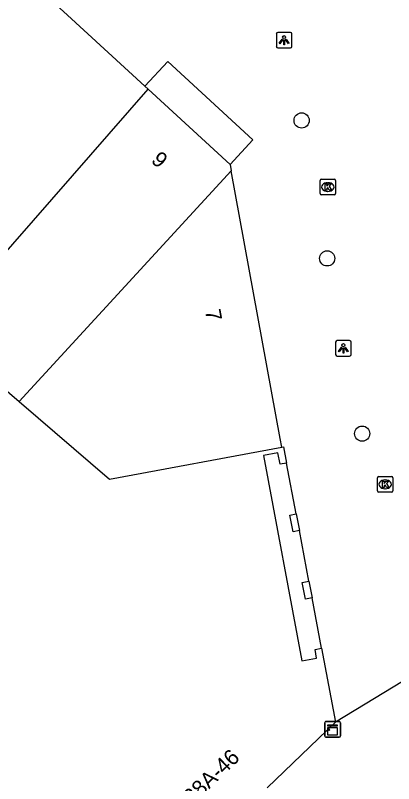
# Model space of a CAD drawing. Extents: x 161087 to 161922, y 382574 to 383873.
# Drawn here: x 161429.77 to 161454.07, y 383524.92 to 383574.33 of the extents above; entities that cross this region are included whole.
import ezdxf

# ---------------------------------------------------------------- set-up
doc = ezdxf.new("R2010")
doc.units = 0
for name, color, linetype in [('IMGEO_Boom', 7, 'Continuous'), ('IMGEO_Kast', 7, 'Continuous'), ('IMGEO_Kolk', 7, 'Continuous'), ('IMGEO_Lichtpunt', 7, 'Continuous'), ('IMGEO_Pand', 7, 'Continuous'), ('IMGEO_Pand_nummerreeks', 7, 'Continuous'), ('IMGEO_Pand_overbouw', 7, 'Continuous'), ('IMGEO_Voetpad_open', 7, 'Continuous')]:
    doc.layers.add(name, color=color, linetype=linetype)

msp = doc.modelspace()

# ---------------------------------------------------------------- linework, layer by layer
at = {"layer": 'IMGEO_Boom'}
for centre in [(161448.159, 383567.572), (161449.798, 383558.701), (161452.046, 383547.43)]:
    msp.add_circle(centre, 0.489, dxfattribs=at)
at = {"layer": 'IMGEO_Kast'}
for p, q in [((161449.649, 383527.991), (161449.649, 383528.832)), ((161449.649, 383528.832), (161449.649, 383527.991)), ((161449.724, 383528.916), (161450.565, 383528.916)), ((161450.565, 383528.916), (161449.724, 383528.916)), ((161450.649, 383528.841), (161450.649, 383528)), ((161450.649, 383528), (161450.649, 383528.841)), ((161450.574, 383527.916), (161449.733, 383527.916)), ((161449.733, 383527.916), (161450.574, 383527.916))]:
    msp.add_line(p, q, dxfattribs=at)
for points in [[(161449.844, 383528.706), (161450.444, 383528.706), (161450.444, 383528.621), (161449.844, 383528.621), (161449.844, 383528.706)], [(161449.844, 383528.531), (161450.444, 383528.531), (161450.444, 383528.042), (161449.844, 383528.042), (161449.844, 383528.531)]]:
    msp.add_lwpolyline(points, dxfattribs=at)
msp.add_circle((161449.928, 383528.38), 0.0377, dxfattribs=at)
for centre, start, end in [((161449.727, 383528.838), 92.4484, 184.2845), ((161449.727, 383528.838), 92.4484, 184.2845), ((161450.571, 383528.838), 2.4484, 94.2845), ((161450.571, 383528.838), 2.4484, 94.2845), ((161449.727, 383527.994), 182.4484, 274.2845), ((161449.727, 383527.994), 182.4484, 274.2845), ((161450.571, 383527.994), 272.4484, 4.2845), ((161450.571, 383527.994), 272.4484, 4.2845)]:
    msp.add_arc(centre, 0.0779, start, end, dxfattribs=at)
at = {"layer": 'IMGEO_Kolk'}
for p, q in [((161449.339, 383562.863), (161449.339, 383563.715)), ((161449.414, 383563.789), (161450.266, 383563.789)), ((161449.827, 383563.569), (161449.852, 383563.569)), ((161450.34, 383563.715), (161450.34, 383562.863)), ((161450.266, 383562.789), (161449.414, 383562.789)), ((161449.85, 383563.009), (161449.825, 383563.009)), ((161453.023, 383543.744), (161453.023, 383544.596)), ((161453.098, 383544.67), (161453.95, 383544.67)), ((161453.511, 383544.45), (161453.536, 383544.45)), ((161454.024, 383544.596), (161454.024, 383543.744)), ((161453.534, 383543.89), (161453.509, 383543.89)), ((161453.95, 383543.67), (161453.098, 383543.67))]:
    msp.add_line(p, q, dxfattribs=at)
for points in [[(161449.339, 383562.863), (161449.339, 383563.715)], [(161449.414, 383563.789), (161450.266, 383563.789)], [(161450.34, 383563.715), (161450.34, 383562.863)], [(161449.66, 383563.489), (161449.783, 383563.489), (161449.783, 383563.338), (161449.913, 383563.489), (161450.077, 383563.489), (161449.931, 383563.338), (161450.084, 383563.089), (161449.932, 383563.089), (161449.847, 383563.253), (161449.783, 383563.186), (161449.783, 383563.089), (161449.66, 383563.089), (161449.66, 383563.489)], [(161450.266, 383562.789), (161449.414, 383562.789)], [(161453.023, 383543.744), (161453.023, 383544.596)], [(161453.098, 383544.67), (161453.95, 383544.67)], [(161453.344, 383544.37), (161453.467, 383544.37), (161453.467, 383544.219), (161453.597, 383544.37), (161453.761, 383544.37), (161453.615, 383544.219), (161453.768, 383543.97), (161453.616, 383543.97), (161453.531, 383544.134), (161453.467, 383544.067), (161453.467, 383543.97), (161453.344, 383543.97), (161453.344, 383544.37)], [(161454.024, 383544.596), (161454.024, 383543.744)], [(161453.95, 383543.67), (161453.098, 383543.67)]]:
    msp.add_lwpolyline(points, dxfattribs=at)
for centre, start, end in [((161449.416, 383563.713), 91.552, 178.448), ((161449.416, 383563.713), 91.552, 178.448), ((161450.264, 383563.713), 1.552, 88.448), ((161450.264, 383563.713), 1.552, 88.448), ((161449.416, 383562.865), 181.552, 268.448), ((161449.416, 383562.865), 181.552, 268.448), ((161450.264, 383562.865), 271.552, 358.448), ((161450.264, 383562.865), 271.552, 358.448), ((161453.1, 383544.594), 91.552, 178.448), ((161453.1, 383544.594), 91.552, 178.448), ((161453.948, 383544.594), 1.552, 88.448), ((161453.948, 383544.594), 1.552, 88.448), ((161453.1, 383543.746), 181.552, 268.448), ((161453.1, 383543.746), 181.552, 268.448), ((161453.948, 383543.746), 271.552, 358.448), ((161453.948, 383543.746), 271.552, 358.448)]:
    msp.add_arc(centre, 0.0765, start, end, dxfattribs=at)
for centre, major_axis, ratio, start_param, end_param in [((161449.826, 383563.289), (-0.387, 0.002), 0.722429, 4.712389, 7.853982), ((161449.851, 383563.289), (-0.39, 0.002), 0.717154, 1.570796, 4.712389), ((161453.51, 383544.17), (-0.387, 0.002), 0.722429, 4.712389, 7.853982), ((161453.535, 383544.17), (-0.39, 0.002), 0.717154, 1.570796, 4.712389)]:
    msp.add_ellipse(centre, major_axis=major_axis, ratio=ratio, start_param=start_param, end_param=end_param, dxfattribs=at)
at = {"layer": 'IMGEO_Lichtpunt'}
for p, q in [((161446.534, 383573.133), (161446.534, 383572.326)), ((161446.534, 383573.133), (161446.534, 383572.326)), ((161447.436, 383573.228), (161446.628, 383573.228)), ((161447.436, 383573.228), (161446.628, 383573.228)), ((161447.53, 383572.326), (161447.53, 383573.133)), ((161447.53, 383572.326), (161447.53, 383573.133)), ((161446.628, 383572.232), (161447.436, 383572.232)), ((161446.628, 383572.232), (161447.436, 383572.232)), ((161450.34, 383553.319), (161450.34, 383552.512)), ((161450.34, 383553.319), (161450.34, 383552.512)), ((161451.242, 383553.414), (161450.434, 383553.414)), ((161451.242, 383553.414), (161450.434, 383553.414)), ((161451.336, 383552.512), (161451.336, 383553.319)), ((161451.336, 383552.512), (161451.336, 383553.319)), ((161450.434, 383552.418), (161451.242, 383552.418)), ((161450.434, 383552.418), (161451.242, 383552.418))]:
    msp.add_line(p, q, dxfattribs=at)
for points in [[(161446.908, 383572.797), (161446.947, 383572.769), (161446.759, 383572.507), (161446.721, 383572.534), (161446.908, 383572.797)], [(161447.01, 383572.749), (161447.057, 383572.749), (161447.057, 383572.427), (161447.01, 383572.427), (161447.01, 383572.749)], [(161447.12, 383572.769), (161447.158, 383572.796), (161447.345, 383572.534), (161447.306, 383572.506), (161447.12, 383572.769)], [(161450.714, 383552.983), (161450.753, 383552.955), (161450.565, 383552.693), (161450.527, 383552.72), (161450.714, 383552.983)], [(161450.816, 383552.935), (161450.863, 383552.935), (161450.863, 383552.613), (161450.816, 383552.613), (161450.816, 383552.935)], [(161450.926, 383552.955), (161450.964, 383552.982), (161451.151, 383552.72), (161451.112, 383552.692), (161450.926, 383552.955)]]:
    msp.add_lwpolyline(points, dxfattribs=at)
for centre in [(161447.033, 383572.931), (161450.839, 383553.117)]:
    msp.add_circle(centre, 0.0994, dxfattribs=at)
for centre, start, end in [((161446.628, 383573.133), 90, 180), ((161446.628, 383573.133), 90, 180), ((161447.436, 383573.133), 0, 90), ((161447.436, 383573.133), 0, 90), ((161446.628, 383572.326), 180, 270), ((161446.628, 383572.326), 180, 270), ((161447.436, 383572.326), 270, 0), ((161447.436, 383572.326), 270, 360), ((161450.434, 383553.319), 90, 180), ((161450.434, 383553.319), 90, 180), ((161451.242, 383553.319), 0, 90), ((161451.242, 383553.319), 0, 90), ((161450.434, 383552.512), 180, 270), ((161450.434, 383552.512), 180, 270), ((161451.242, 383552.512), 270, 0), ((161451.242, 383552.512), 270, 360)]:
    msp.add_arc(centre, 0.0946, start, end, dxfattribs=at)
at = {"layer": 'IMGEO_Pand'}
for points in [[(161423.82, 383582.874), (161427.84, 383579.182), (161428.675, 383578.416), (161432.148, 383575.227), (161433.116, 383574.338), (161438.093, 383569.768)], [(161424.727, 383554.036), (161438.301, 383569.576)], [(161438.093, 383569.768), (161438.301, 383569.576)], [(161438.301, 383569.576), (161443.563, 383564.745)], [(161443.563, 383564.745), (161443.639, 383564.329)], [(161443.639, 383564.329), (161430.01, 383549.491)], [(161446.886, 383546.567), (161446.787, 383547.107), (161443.639, 383564.329)], [(161424.727, 383554.036), (161430.01, 383549.491)], [(161430.01, 383549.491), (161435.819, 383544.494), (161446.886, 383546.567)], [(161446.886, 383546.567), (161446.995, 383546.587), (161447.196, 383545.536), (161446.774, 383545.457), (161446.634, 383546.192), (161445.701, 383546.016), (161448.179, 383532.82), (161449.121, 383532.997), (161449.017, 383533.546), (161449.439, 383533.625), (161450.34, 383528.873)], [(161448.026, 383541.21), (161447.608, 383541.124), (161447.39, 383542.184), (161447.808, 383542.268), (161448.026, 383541.21)], [(161448.622, 383537.943), (161448.827, 383536.874), (161448.406, 383536.792), (161448.2, 383537.862), (161448.622, 383537.943)], [(161450.34, 383528.873), (161445.951, 383524.65)]]:
    msp.add_lwpolyline(points, dxfattribs=at)
at = {"layer": 'IMGEO_Pand_overbouw'}
msp.add_lwpolyline([(161447.196, 383545.536), (161446.774, 383545.457), (161446.634, 383546.192), (161445.701, 383546.016), (161448.179, 383532.82), (161449.121, 383532.997), (161449.017, 383533.546), (161449.439, 383533.625), (161448.827, 383536.874), (161448.406, 383536.792), (161448.2, 383537.862), (161448.622, 383537.943), (161448.026, 383541.21), (161447.608, 383541.124), (161447.39, 383542.184), (161447.808, 383542.268)], close=True, dxfattribs=at)
at = {"layer": 'IMGEO_Voetpad_open'}
for points in [[(161438.093, 383569.768), (161439.57, 383571.363), (161445.019, 383566.318), (161443.563, 383564.745)], [(161473.977, 383543.233), (161450.34, 383528.873)]]:
    msp.add_lwpolyline(points, dxfattribs=at)

# ---------------------------------------------------------------- texts
at = {"layer": 'IMGEO_Pand_nummerreeks'}
for s, rotation, p in [('9', 318.0666, (161438.435, 383564.932)), ('7', 280.3595, (161441.948, 383555.338)), ('38A-46', 43.8925, (161441.141, 383523.521))]:
    msp.add_text(s, height=1, rotation=rotation, dxfattribs=at).set_placement(p)

doc.saveas('drawing.dxf')
